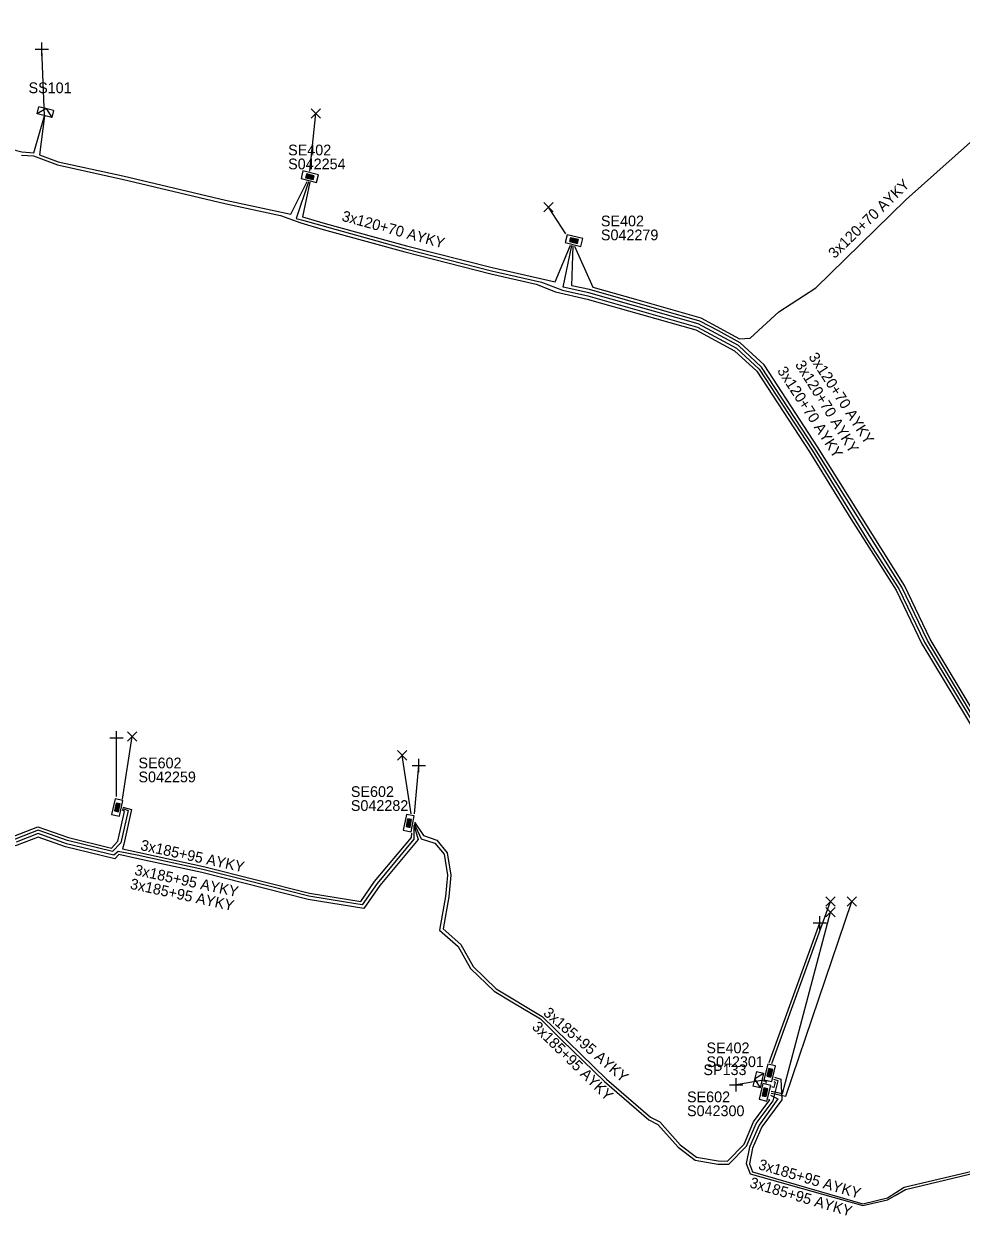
# Model space of a CAD drawing. Extents: x -748492 to -735633, y -1146251 to -1139940.
# Drawn here: x -736595.2 to -736507.8, y -1144895.6 to -1144785 of the extents above; entities that cross this region are included whole.
import ezdxf

# ---------------------------------------------------------------- set-up
doc = ezdxf.new("R2010")
doc.units = 0
for name, color, linetype in [('Vrstva 1', 7, 'Continuous'), ('Vrstva 28', 7, 'Continuous'), ('Vrstva 29', 7, 'Continuous'), ('Vrstva 30', 7, 'Continuous'), ('Vrstva 31', 7, 'Continuous'), ('Vrstva 33', 7, 'Continuous'), ('Vrstva 34', 7, 'Continuous'), ('Vrstva 5', 7, 'Continuous'), ('Vrstva 52', 7, 'Continuous'), ('Vrstva 59', 7, 'Continuous'), ('Vrstva 6', 7, 'Continuous'), ('Vrstva 8', 7, 'Continuous'), ('Vrstva 9', 7, 'Continuous')]:
    doc.layers.add(name, color=color, linetype=linetype)

# ---------------------------------------------------------------- blocks, each defined once
blk = doc.blocks.new('NN800')
at = {"layer": 'Vrstva 1'}
for points in [[(-0.44, 0.44), (0.44, -0.44)], [(-0.44, -0.44), (0.44, 0.44)]]:
    blk.add_lwpolyline(points, dxfattribs=at)
blk = doc.blocks.new('NN620')
at = {"layer": 'Vrstva 8'}
for points in [[(0.75, 0), (-0.75, 0)], [(-0.75, 0), (-0.75, -0.75)], [(0.75, -0.75), (0.75, 0)], [(-0.75, -0.75), (0.75, -0.75)], [(0.37, -0.18), (-0.38, -0.18)], [(-0.38, -0.18), (-0.38, -0.56)], [(-0.38, -0.56), (0.37, -0.56)], [(0.32, -0.23), (-0.33, -0.23)], [(-0.33, -0.23), (-0.33, -0.51)], [(-0.33, -0.51), (0.32, -0.51)], [(0.27, -0.27), (-0.28, -0.27)], [(-0.28, -0.27), (-0.28, -0.46)], [(-0.28, -0.46), (0.27, -0.46)], [(0.23, -0.32), (-0.23, -0.32)], [(-0.23, -0.32), (-0.23, -0.42)], [(-0.23, -0.42), (0.23, -0.42)], [(-0.19, -0.37), (0.19, -0.37)], [(0.23, -0.42), (0.23, -0.32)], [(0.27, -0.46), (0.27, -0.27)], [(0.32, -0.51), (0.32, -0.23)], [(0.37, -0.56), (0.37, -0.18)]]:
    blk.add_lwpolyline(points, dxfattribs=at)
blk = doc.blocks.new('NN630')
at = {"layer": 'Vrstva 9'}
for points in [[(0, -0.7), (-0.7, 0)], [(-0.7, -0.7), (-0.7, 0), (0.7, 0), (0.7, -0.7)], [(-0.7, -0.7), (0.7, -0.7)], [(0, -0.7), (0.7, 0)]]:
    blk.add_lwpolyline(points, dxfattribs=at)

msp = doc.modelspace()

# ---------------------------------------------------------------- linework, layer by layer
at = {"layer": 'Vrstva 5'}
for points in [[(-736543.86, -1144805.77), (-736542.17, -1144809.59), (-736538.18, -1144810.7), (-736532.1, -1144812.45), (-736528.48, -1144814.4), (-736527.49, -1144814.34), (-736524.83, -1144811.87), (-736521.36, -1144809.63), (-736518.63, -1144806.96), (-736512.95, -1144801.42), (-736505.51, -1144794.79), (-736503.16, -1144792.52), (-736499.23, -1144787.71), (-736498.66, -1144785.88), (-736497.98, -1144785.01)], [(-736617.85, -1144787.75), (-736618.05, -1144788.55), (-736619.45, -1144791.05), (-736618.91, -1144791.76), (-736616.64, -1144792.51), (-736609.84, -1144793.63), (-736603.57, -1144794.98), (-736597.64, -1144796.39), (-736595.41, -1144796.97), (-736594.31, -1144797.04), (-736593.31, -1144793.6), (-736593.78, -1144797.23), (-736592.02, -1144797.88), (-736586.01, -1144799.21), (-736576.41, -1144801.48), (-736570.34, -1144802.77), (-736568.81, -1144799.74)], [(-736595.45, -1144797.27), (-736594.33, -1144797.34), (-736592.1, -1144798.16), (-736586.07, -1144799.51), (-736576.47, -1144801.78), (-736571.29, -1144802.89), (-736569.41, -1144803.58), (-736567.3, -1144804.22), (-736559.7, -1144806.29), (-736551.69, -1144808.34), (-736547.46, -1144809.3), (-736545.64, -1144810.03), (-736542.7, -1144810.69), (-736532.57, -1144813.56), (-736528.94, -1144815.52), (-736526.88, -1144817.42), (-736521.97, -1144824.95), (-736518.1, -1144831.2), (-736513.89, -1144837.85), (-736511.49, -1144842.84), (-736506.33, -1144851.4)], [(-736568.68, -1144799.77), (-736569.82, -1144803.17), (-736569.32, -1144803.29), (-736559.63, -1144806.01), (-736551.61, -1144808.05), (-736546.95, -1144809.12), (-736544.99, -1144809.87), (-736542.62, -1144810.4), (-736532.39, -1144813.3), (-736528.76, -1144815.27), (-736526.65, -1144817.22), (-736521.72, -1144824.79), (-736516.38, -1144833.43), (-736513.62, -1144837.71), (-736511.23, -1144842.69), (-736506.07, -1144851.24)], [(-736568.56, -1144799.8), (-736569.24, -1144803.01), (-736567.13, -1144803.65), (-736559.55, -1144805.72), (-736551.55, -1144807.75), (-736545.69, -1144809.09), (-736544.24, -1144805.68)], [(-736493.05, -1144888.91), (-736491.51, -1144886.46), (-736490.12, -1144880.27), (-736489.9, -1144875.57), (-736489.38, -1144868.95), (-736489.31, -1144868.3), (-736489.72, -1144867.18), (-736492.66, -1144866.58), (-736494.07, -1144865.98), (-736496.27, -1144864.68), (-736497.35, -1144864.07), (-736499.61, -1144862.4), (-736500.3, -1144861.47), (-736500.51, -1144860.05), (-736505.81, -1144851.09), (-736510.96, -1144842.55), (-736513.36, -1144837.56), (-736521.47, -1144824.63), (-736526.42, -1144817.03), (-736528.59, -1144815.02), (-736532.34, -1144813), (-736542.55, -1144810.1), (-736544.92, -1144809.58), (-736544.11, -1144805.71)], [(-736493.09, -1144889.1), (-736491.23, -1144886.59), (-736489.83, -1144880.31), (-736489.6, -1144875.59), (-736489.08, -1144869.51), (-736489.07, -1144868.9), (-736489.5, -1144866.92), (-736492.57, -1144866.3), (-736493.93, -1144865.72), (-736497.19, -1144863.82), (-736499.39, -1144862.18), (-736500.02, -1144861.35), (-736500.23, -1144859.95), (-736502.73, -1144855.71), (-736510.7, -1144842.41), (-736513.1, -1144837.42), (-736521.21, -1144824.47), (-736526.19, -1144816.83), (-736528.41, -1144814.78), (-736530.46, -1144813.66), (-736532.2, -1144812.74), (-736542.47, -1144809.81), (-736544.11, -1144809.45), (-736543.99, -1144805.74)], [(-736613.19, -1144856.75), (-736612.66, -1144856.71), (-736612.95, -1144858.73), (-736610.56, -1144859.39), (-736605.8, -1144860.39), (-736599.57, -1144861.77), (-736598.24, -1144861.44), (-736596.15, -1144860.78), (-736593.91, -1144859.91), (-736591.07, -1144860.91), (-736587.05, -1144861.89), (-736586.45, -1144861.25), (-736585.84, -1144858.49), (-736586.05, -1144858.34)], [(-736586.02, -1144858.22), (-736585.51, -1144858.39), (-736586.17, -1144861.4), (-736586.95, -1144862.22), (-736591.16, -1144861.2), (-736593.9, -1144860.23), (-736596.05, -1144861.06), (-736599.57, -1144862.08), (-736601.98, -1144861.57), (-736605.86, -1144860.68), (-736610.63, -1144859.68), (-736613.29, -1144858.95), (-736614.54, -1144858.89), (-736615.13, -1144859.44), (-736616.52, -1144864.82), (-736617.97, -1144871.89), (-736617.95, -1144872.78), (-736616.11, -1144873.76)], [(-736586, -1144858.09), (-736585.18, -1144858.29), (-736585.9, -1144861.54), (-736586.04, -1144861.98), (-736584.6, -1144862.27), (-736578.48, -1144863.6), (-736568.6, -1144866.09), (-736563.81, -1144866.87), (-736562.52, -1144865.02), (-736559.09, -1144860.91), (-736559.05, -1144860.52)], [(-736558.85, -1144859.73), (-736558.46, -1144861.09), (-736562.04, -1144865.38), (-736563.53, -1144867.52), (-736568.72, -1144866.68), (-736578.62, -1144864.18), (-736584.72, -1144862.86), (-736586.37, -1144862.51), (-736586.75, -1144862.89), (-736591.33, -1144861.77), (-736593.89, -1144860.87), (-736595.86, -1144861.63), (-736599.54, -1144862.7), (-736605.99, -1144861.27), (-736610.77, -1144860.26), (-736613.38, -1144859.55), (-736614.32, -1144859.5), (-736614.6, -1144859.76), (-736615.19, -1144862.17), (-736615.93, -1144864.95), (-736617.36, -1144871.94), (-736617.38, -1144872.55), (-736615.95, -1144873.4)], [(-736558.87, -1144859.86), (-736558.85, -1144861.06), (-736562.28, -1144865.2), (-736563.67, -1144867.2), (-736565.23, -1144866.95), (-736568.66, -1144866.38), (-736570.61, -1144865.88), (-736578.55, -1144863.89), (-736584.66, -1144862.56), (-736586.43, -1144862.21), (-736586.85, -1144862.56), (-736591.24, -1144861.49), (-736593.9, -1144860.55), (-736595.95, -1144861.35)], [(-736558.82, -1144859.6), (-736558.16, -1144861.02), (-736556.9, -1144861.43), (-736556.02, -1144862.47), (-736555.72, -1144864.42), (-736555.91, -1144866.41), (-736556.45, -1144869.54), (-736554.71, -1144871.08), (-736553.57, -1144873.13), (-736551.37, -1144875.25), (-736549.72, -1144876.24), (-736547.06, -1144877.83), (-736545.05, -1144879.8), (-736541.09, -1144883.67), (-736536.95, -1144887.23), (-736536.11, -1144887.67), (-736534.22, -1144889.78), (-736532.62, -1144891.01), (-736530.51, -1144891.38), (-736529.48, -1144891.39), (-736527.84, -1144889.7), (-736526.92, -1144887.57), (-736525.35, -1144885.48), (-736524.89, -1144883.61), (-736525.27, -1144883.47)], [(-736558.8, -1144859.47), (-736557.95, -1144860.73), (-736556.72, -1144861.17), (-736555.74, -1144862.33), (-736555.42, -1144864.42), (-736555.61, -1144866.45), (-736556.13, -1144869.42), (-736554.47, -1144870.9), (-736553.33, -1144872.95), (-736551.19, -1144875.01), (-736546.88, -1144877.59), (-736540.89, -1144883.45), (-736536.79, -1144886.98), (-736535.93, -1144887.43), (-736534.02, -1144889.56), (-736532.5, -1144890.73), (-736530.49, -1144891.08), (-736529.6, -1144891.09), (-736528.06, -1144889.5), (-736527.18, -1144887.43), (-736525.66, -1144885.39), (-736525.74, -1144885.35)], [(-736525.22, -1144883.27), (-736524.64, -1144883.44), (-736524.54, -1144885.39), (-736526.4, -1144887.88), (-736527.26, -1144889.9), (-736527.54, -1144891.35), (-736527.27, -1144892.09), (-736516.97, -1144895.07), (-736514.67, -1144894.51), (-736513.12, -1144893.53), (-736504.02, -1144891.38), (-736497.95, -1144890.23), (-736495.42, -1144888.57), (-736494.3, -1144888.03), (-736493.91, -1144888.09)], [(-736525.3, -1144883.67), (-736525.15, -1144883.73), (-736525.3, -1144884.24), (-736525.46, -1144884.18)], [(-736525.59, -1144884.94), (-736524.92, -1144885.29), (-736526.66, -1144887.73), (-736527.54, -1144889.78), (-736527.86, -1144891.33), (-736527.49, -1144892.28), (-736516.99, -1144895.24), (-736514.67, -1144894.71), (-736513.98, -1144894.31), (-736513, -1144893.73), (-736504.04, -1144891.6), (-736497.87, -1144890.55), (-736495.28, -1144888.83), (-736494.24, -1144888.33), (-736493.96, -1144888.31)]]:
    msp.add_lwpolyline(points, dxfattribs=at)
at = {"layer": 'Vrstva 52'}
msp.add_lwpolyline([(-736526, -1144883.81), (-736525.97, -1144883.71), (-736526.4, -1144883.58)], dxfattribs=at)
at = {"layer": 'Vrstva 59'}
for points in [[(-736593.31, -1144793.6), (-736593.56, -1144787.38)], [(-736568.56, -1144798.76), (-736568, -1144793.38)], [(-736544.68, -1144804.6), (-736546.31, -1144802.13)], [(-736586.6, -1144857.1), (-736586.6, -1144851.6)], [(-736586.02, -1144857.32), (-736585.13, -1144851.5)], [(-736559.1, -1144858.71), (-736559.94, -1144853.25)], [(-736558.8, -1144858.7), (-736558.4, -1144854.2)], [(-736525.54, -1144884.74), (-736524.18, -1144885.05), (-736518, -1144866.88)], [(-736525.46, -1144881.98), (-736520, -1144866.88)], [(-736525.52, -1144884.58), (-736524.48, -1144884.8), (-736520, -1144867.88)], [(-736525.73, -1144881.91), (-736521, -1144868.88)], [(-736526.4, -1144883.58), (-736528.8, -1144883.98)]]:
    msp.add_lwpolyline(points, dxfattribs=at)

# ---------------------------------------------------------------- block references
at = {"layer": 'Vrstva 28'}
for p, rotation in [((-736568.65, -1144799.64), 166.10476401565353), ((-736544.02, -1144805.6), 166.19723332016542), ((-736586.15, -1144858.19), -102.35155837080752), ((-736558.96, -1144859.64), -101.30993337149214), ((-736525.3, -1144882.95), -103.52551663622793), ((-736525.75, -1144884.76), -103.52551663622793)]:
    msp.add_blockref('NN620', p, dxfattribs=dict(at, rotation=rotation))
at = {"layer": 'Vrstva 31'}
for p, rotation in [((-736593.31, -1144793.6), 165.77666957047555), ((-736526.4, -1144883.58), -103.52551663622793)]:
    msp.add_blockref('NN630', p, dxfattribs=dict(at, rotation=rotation))
at = {"layer": 'Vrstva 34'}
for p, rotation in [((-736593.56, -1144787.38), 45), ((-736586.6, -1144851.6), 45), ((-736558.4, -1144854.2), 45.00000009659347), ((-736521, -1144868.88), 45), ((-736528.8, -1144883.98), 45)]:
    msp.add_blockref('NN800', p, dxfattribs=dict(at, rotation=rotation))
for p in [(-736568, -1144793.38), (-736546.31, -1144802.13), (-736585.13, -1144851.5), (-736559.94, -1144853.25), (-736520, -1144866.88), (-736518, -1144866.88), (-736520, -1144867.88)]:
    msp.add_blockref('NN800', p, dxfattribs=at)

# ---------------------------------------------------------------- texts
at = {"layer": 'Vrstva 29'}
for s, p in [('S042254', (-736570.58, -1144798.59)), ('S042279', (-736541.41, -1144805.21)), ('S042259', (-736584.54, -1144855.76)), ('S042282', (-736564.73, -1144858.43)), ('S042301', (-736531.57, -1144882.32)), ('S042300', (-736533.38, -1144886.9))]:
    msp.add_text(s, height=1, dxfattribs=at).set_placement(p)
at = {"layer": 'Vrstva 30'}
for s, p in [('SE402', (-736570.58, -1144797.29)), ('SE402', (-736541.41, -1144803.91)), ('SE602', (-736584.54, -1144854.46)), ('SE602', (-736564.73, -1144857.13)), ('SE402', (-736531.57, -1144881.03)), ('SE602', (-736533.38, -1144885.6))]:
    msp.add_text(s, height=1, dxfattribs=at).set_placement(p)
at = {"layer": 'Vrstva 33'}
for s, p in [('SS101', (-736594.79, -1144791.49)), ('SP133', (-736531.85, -1144883.07))]:
    msp.add_text(s, height=1, dxfattribs=at).set_placement(p)
at = {"layer": 'Vrstva 6'}
for s, rotation, p in [('3x120+70 AYKY', 44.008, (-736519.62, -1144806.97)), ('3x120+70 AYKY', 344.726, (-736565.64, -1144803.38)), ('3x120+70 AYKY', 303.062, (-736522.09, -1144816.08)), ('3x120+70 AYKY', 301.718, (-736523.34, -1144816.79)), ('3x120+70 AYKY', 303.06, (-736525.01, -1144817.38)), ('3x185+95 AYKY', 347.739, (-736584.41, -1144862.07)), ('3x185+95 AYKY', 347.741, (-736584.97, -1144864.38)), ('3x185+95 AYKY', 347.739, (-736585.38, -1144865.68)), ('3x185+95 AYKY', 319.332, (-736546.86, -1144877.4)), ('3x185+95 AYKY', 315.631, (-736547.91, -1144878.66)), ('3x185+95 AYKY', 343.634, (-736526.8, -1144891.83)), ('3x185+95 AYKY', 343.751, (-736527.61, -1144893.52))]:
    msp.add_text(s, height=1, rotation=rotation, dxfattribs=at).set_placement(p)

doc.saveas('drawing.dxf')
